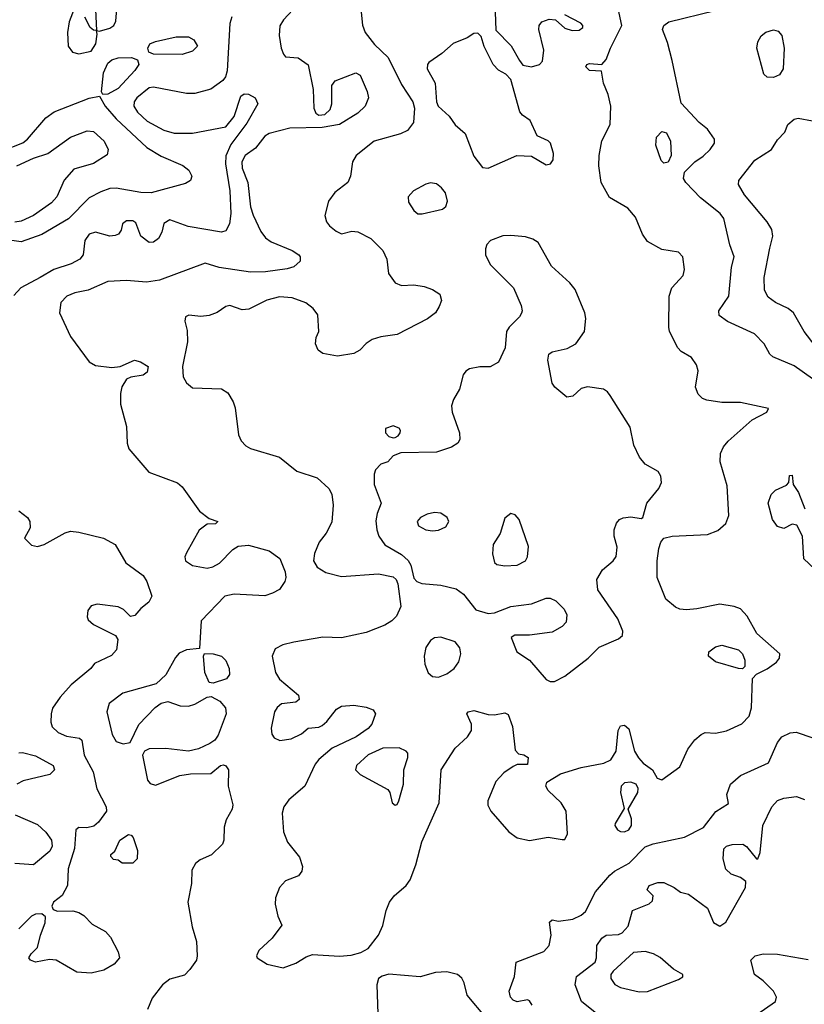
# Model space of a CAD drawing. Extents: x 1173029 to 1307123, y 522559 to 678521.
# Tile 263 of 623: x 1250048 to 1253844, y 590921 to 595682. Entities that reach past the tile are written whole.
import ezdxf

# ---------------------------------------------------------------- set-up
doc = ezdxf.new("R2010")
doc.units = 0

msp = doc.modelspace()

# ---------------------------------------------------------------- linework, layer by layer
at = {"layer": '0CON10XD'}
for points in [[(1251074.4, 595695.6), (1251065.4, 595664.6), (1251051.8, 595435), (1251044.5, 595405.5), (1251031.7, 595388.3), (1250973.1, 595346.9), (1250895, 595325.5), (1250855, 595325.4), (1250695, 595356.3), (1250675, 595353.2), (1250615.3, 595305), (1250602.8, 595285), (1250600.3, 595265), (1250618.7, 595235), (1250665, 595192.2), (1250745, 595148), (1250796.2, 595133.8), (1250883.7, 595133.7), (1251045.7, 595164.3), (1251085.4, 595214.6), (1251118.1, 595311.9), (1251135, 595324), (1251155, 595322.9), (1251187.5, 595305), (1251200, 595275), (1251147.8, 595182.2), (1251070.4, 595079.6), (1251045.2, 595024.8), (1251043.3, 594985), (1251064.4, 594855), (1251070, 594745), (1251063.5, 594695), (1251045, 594661.1), (1251025, 594654.5), (1250862.7, 594682.7), (1250775, 594714), (1250745, 594696.7), (1250736, 594655), (1250720, 594625), (1250695, 594607.1), (1250675, 594605.6), (1250634, 594635), (1250609.7, 594699.7), (1250595, 594709.2), (1250565, 594709.2), (1250546.2, 594695), (1250538.8, 594665), (1250526.2, 594645), (1250510.9, 594639.1), (1250485, 594635.7), (1250415, 594655.4), (1250385, 594645.4), (1250362.9, 594615), (1250356.2, 594545), (1250340, 594525), (1250297.8, 594502.2), (1250214.4, 594475), (1250147.3, 594435), (1250054.3, 594385.7), (1250020.9, 594349.1)], [(1251370.3, 595729.7), (1251325, 595682), (1251307.6, 595652.4), (1251303.2, 595606.8), (1251312.9, 595545), (1251324, 595515), (1251335, 595503.3), (1251395, 595498), (1251444.4, 595464.4), (1251467.5, 595345), (1251470.8, 595255), (1251481.2, 595231.2), (1251495, 595220), (1251525, 595223.3), (1251551.2, 595248.8), (1251558.6, 595275), (1251559.2, 595365), (1251575, 595387.5), (1251675, 595426), (1251695, 595414), (1251729.4, 595335), (1251735.8, 595305), (1251720, 595265), (1251685, 595230), (1251595, 595175.7), (1251511.7, 595161.7), (1251355, 595157.5), (1251255, 595132.5), (1251235, 595118.5), (1251188.5, 595061.5), (1251138.7, 595025), (1251123.3, 594995), (1251125, 594964.2), (1251152.1, 594895), (1251165, 594776.7), (1251177.2, 594737.2), (1251215, 594658.8), (1251237.8, 594627.8), (1251265, 594607.8), (1251366.6, 594566.6), (1251399.2, 594545), (1251405.8, 594535), (1251406, 594515), (1251375, 594488), (1251343.2, 594476.8), (1251237.4, 594462.6), (1251165, 594461.1), (1251013.8, 594483.8), (1250945, 594504.4), (1250725, 594422.5), (1250662.4, 594412.4), (1250565, 594421.1), (1250475, 594417.1), (1250380, 594375), (1250315, 594361.9), (1250276.2, 594345), (1250248, 594315), (1250240.6, 594265), (1250295, 594150), (1250385, 594028.1), (1250415, 594010), (1250495, 594000), (1250534.1, 594005.9), (1250604.1, 594035.9), (1250632.5, 594027.5), (1250670, 594005), (1250665, 593977.5), (1250645, 593964), (1250585.9, 593954.1), (1250565.9, 593944.1), (1250542.7, 593907.3), (1250535.7, 593875), (1250536.6, 593823.4), (1250564.5, 593715), (1250567.9, 593635), (1250576.6, 593606.6), (1250673.8, 593493.8), (1250812.5, 593442.5), (1250835, 593422.5), (1250917.5, 593305), (1250965, 593270), (1251007.5, 593255), (1250996, 593244), (1250955, 593242.5), (1250916.1, 593213.9), (1250855, 593103.8), (1250847.8, 593085), (1250850.6, 593065), (1250885, 593043.3), (1250955, 593030), (1250983.1, 593036.9), (1251015.3, 593054.7), (1251079.3, 593120.7), (1251105, 593137.1), (1251155, 593141.1), (1251256.1, 593113.9), (1251306.9, 593076.9), (1251332, 593012), (1251336.5, 592985), (1251331.5, 592965), (1251305, 592927.5), (1251271.7, 592908.3), (1251235, 592896.9), (1251085.4, 592904.6), (1251041.4, 592895), (1250925.6, 592775), (1250918.3, 592641.7), (1250855, 592634.3), (1250820.6, 592619.4), (1250801.4, 592598.6), (1250755, 592514.2), (1250708.8, 592471.2), (1250548, 592425), (1250481.1, 592375), (1250469.4, 592335), (1250495.6, 592225), (1250515, 592191.2), (1250548.8, 592181.2), (1250583, 592187), (1250625.4, 592274.6), (1250703.7, 592356.3), (1250733, 592377), (1250765, 592384.5), (1250824.8, 592364.8), (1250865, 592362.5), (1250895, 592371.8), (1250955, 592406.7), (1250975, 592409.4), (1251017.3, 592387.3), (1251044.4, 592355), (1251047.8, 592325), (1251008.2, 592221.8), (1250992, 592198), (1250968.5, 592181.5), (1250913.8, 592156.2), (1250865, 592144.4), (1250755, 592158.5), (1250675, 592156), (1250652.5, 592145), (1250643.3, 592125), (1250666.7, 592005), (1250679.3, 591989.3), (1250705, 591980), (1250822.9, 592027.1), (1250874.6, 592035.4), (1250972.7, 592037.3), (1251020, 592075), (1251035, 592078.6), (1251045, 592074), (1251057.8, 592055), (1251056.9, 591975), (1251079.4, 591885), (1251076.7, 591865), (1251046.9, 591813.1), (1251037.6, 591777.6), (1251035.5, 591715), (1251028.9, 591695), (1250976.6, 591643.4), (1250921.3, 591618.7), (1250898.2, 591601.8), (1250881.3, 591568.7), (1250879.1, 591505), (1250862.5, 591415), (1250882.2, 591295), (1250904.4, 591224.4), (1250907.8, 591155), (1250903.5, 591135), (1250871.7, 591088.3), (1250845, 591062), (1250775, 591042), (1250740, 591015), (1250689.1, 590950.9), (1250667.1, 590895)], [(1250312.5, 595735), (1250287.3, 595672.7), (1250280.3, 595620.3), (1250283.1, 595555), (1250304, 595525), (1250335, 595516.9), (1250395, 595530.5), (1250416.9, 595565), (1250423, 595613), (1250420, 595630), (1250405, 595632.5), (1250390, 595645), (1250363.3, 595695)], [(1250415, 595732.5), (1250420, 595630), (1250435, 595627.5), (1250485, 595641.4), (1250504, 595655), (1250514.2, 595675), (1250518.5, 595735)], [(1251698.2, 595735), (1251706.7, 595656.7), (1251720.4, 595620.4), (1251765, 595563.1), (1251830.4, 595500.4), (1251895, 595368.6), (1251950, 595285), (1251958.9, 595255), (1251954.3, 595185), (1251925, 595146), (1251890.3, 595129.7), (1251764, 595095), (1251675.7, 595025), (1251658.6, 594995), (1251648.6, 594925), (1251635.7, 594895), (1251573, 594847), (1251542.9, 594805), (1251524.4, 594735), (1251533.1, 594705), (1251547.5, 594685), (1251579.3, 594659.3), (1251605, 594647.5), (1251655, 594659.2), (1251683.8, 594656.2), (1251746.7, 594625), (1251805, 594566.7), (1251824.2, 594525), (1251833.1, 594455), (1251865, 594410), (1251895, 594397.1), (1251955, 594400), (1252005, 594392.5), (1252045, 594378), (1252081.2, 594355), (1252089.2, 594325), (1252078, 594295), (1252060, 594265), (1252022, 594235), (1251875, 594159.5), (1251795, 594148.5), (1251754, 594136), (1251724, 594116), (1251694, 594085), (1251665, 594068.1), (1251585.7, 594055.7), (1251515, 594068.8), (1251492.5, 594085), (1251480, 594115), (1251483.3, 594145), (1251496, 594175), (1251490, 594255), (1251468.1, 594285), (1251432.6, 594312.6), (1251366.6, 594336.6), (1251305, 594342.1), (1251243.8, 594326.2), (1251157.5, 594282.5), (1251125, 594280), (1251065, 594300), (1251045, 594296), (1251003.4, 594266.6), (1250965, 594252.2), (1250925, 594247.1), (1250867, 594253), (1250850, 594245), (1250847.5, 594225), (1250858.8, 594178.8), (1250860.5, 594125), (1250835.3, 594005), (1250840, 593955), (1250856, 593926), (1250885, 593902.5), (1251025, 593896.9), (1251055, 593877.5), (1251081.5, 593835), (1251090.9, 593805), (1251106.7, 593675), (1251120, 593645), (1251141.7, 593621.7), (1251165, 593608.1), (1251305, 593567.5), (1251389.5, 593499.5), (1251487, 593467), (1251544.2, 593415), (1251557.8, 593387.8), (1251564.6, 593334.6), (1251558.1, 593251.9), (1251531.2, 593198.8), (1251497.7, 593155), (1251475, 593101.2), (1251470.4, 593065), (1251487.3, 593035), (1251529.1, 593009.1), (1251605, 592990), (1251785, 593002.8), (1251855, 592988.5), (1251869.6, 592975), (1251877.3, 592955), (1251892, 592845), (1251872.1, 592797.9), (1251848, 592775), (1251815, 592754.6), (1251725, 592718.5), (1251605, 592693.1), (1251515, 592696.5), (1251375, 592672.5), (1251320.7, 592659.3), (1251285, 592640), (1251269.4, 592605), (1251286.2, 592525), (1251305, 592493.6), (1251398, 592415), (1251400, 592395), (1251385, 592381.2)], [(1251385, 592381.2), (1251315, 592374), (1251293.8, 592356.2), (1251281.2, 592335), (1251265.5, 592255.5), (1251267.5, 592227.5), (1251278.9, 592208.9), (1251306.9, 592196.9), (1251361.2, 592205), (1251411.1, 592228.9), (1251444.1, 592255.9), (1251495, 592261.4), (1251511.4, 592268.6), (1251535, 592288.9), (1251581.4, 592348.6), (1251605, 592362.9), (1251665, 592366.8), (1251725, 592358.2), (1251758, 592345), (1251770, 592325), (1251751.4, 592275), (1251734.4, 592255), (1251675.6, 592215), (1251560.3, 592159.7), (1251495.3, 592104.7), (1251478.5, 592081.5), (1251428.2, 591975), (1251350.1, 591909.9), (1251325.5, 591875), (1251317.5, 591845), (1251324.6, 591754.6), (1251344.6, 591704.6), (1251402.5, 591632.5), (1251416.4, 591586.4), (1251412.9, 591565), (1251397.6, 591542.4), (1251335, 591517.1), (1251305.6, 591485), (1251286.2, 591435), (1251283.6, 591405), (1251297.1, 591347.1), (1251317, 591303), (1251269.7, 591240.3), (1251205, 591181.2), (1251194.3, 591155), (1251197.5, 591145), (1251245, 591115.4), (1251323, 591097), (1251385, 591119.4), (1251435, 591150.6), (1251465, 591161.5), (1251595, 591153.8), (1251651.7, 591158.3), (1251699.1, 591170.9), (1251735, 591191.4), (1251785, 591254.3), (1251805, 591302), (1251821.8, 591375), (1251838, 591415), (1251860.4, 591445), (1251918.2, 591495), (1251937, 591523), (1251964.4, 591595), (1251993.9, 591706.1), (1252077.1, 591895), (1252087.1, 592055), (1252155, 592159.2), (1252214, 592215), (1252233.8, 592245), (1252233.8, 592275), (1252211.2, 592325), (1252217.5, 592335), (1252245, 592342), (1252315, 592322), (1252345, 592320), (1252395, 592330), (1252411.7, 592321.7), (1252432.9, 592265), (1252445, 592150), (1252461.7, 592131.7), (1252487, 592127), (1252507.5, 592115), (1252505, 592080), (1252455, 592080), (1252435, 592070), (1252389.8, 592040.2), (1252352.3, 591997.7), (1252313.5, 591905), (1252313.9, 591883.9), (1252327.1, 591855), (1252415, 591755.5), (1252455, 591726.5), (1252515, 591712.5), (1252605, 591728.9), (1252673, 591717), (1252685, 591717.5), (1252698, 591745), (1252691.4, 591855), (1252668.1, 591895), (1252604.4, 591955), (1252594.3, 591975), (1252598, 591995), (1252665.4, 592034.6), (1252765, 592065.3), (1252875, 592086.8), (1252907.4, 592102.6), (1252933.2, 592145), (1252943.6, 592245), (1252955, 592267.1), (1252975, 592270.6), (1252995, 592252.5), (1253022.9, 592145), (1253042.1, 592112.1), (1253065, 592087.1), (1253110, 592055), (1253132.5, 592015), (1253155, 592006.7), (1253241.2, 592068.8), (1253280.6, 592155), (1253315, 592199.2), (1253345, 592225.8), (1253365, 592235.7), (1253415, 592232.1), (1253467.1, 592242.9), (1253542.6, 592277.4), (1253576.8, 592315), (1253589.1, 592355), (1253594, 592496), (1253612.7, 592517.3), (1253665, 592542.9), (1253710, 592575), (1253724.2, 592595), (1253725.8, 592615), (1253614.7, 592714.7), (1253568.5, 592798.5), (1253535, 592833.2), (1253505, 592844.7), (1253435, 592856.5), (1253325, 592833.3), (1253275, 592827.9), (1253241.8, 592831.8), (1253221.5, 592841.5), (1253175, 592880.8), (1253132.1, 592985), (1253132.5, 593065), (1253140.9, 593125), (1253150, 593155), (1253165, 593174.4), (1253205.4, 593185.4), (1253375, 593193.5), (1253425, 593211.9), (1253464.6, 593245.4), (1253478.9, 593285), (1253471.2, 593428.8), (1253437.1, 593545), (1253439.2, 593585), (1253452.6, 593617.4), (1253475, 593644.3), (1253592.6, 593747.4), (1253662.5, 593785), (1253671.7, 593801.7), (1253535, 593831.8), (1253445, 593831.6), (1253372.7, 593842.7), (1253351.2, 593851.2), (1253330.9, 593870.9), (1253317.5, 593905), (1253330, 593985), (1253323, 594013), (1253298.1, 594048.1), (1253248.3, 594078.3), (1253232.5, 594095), (1253191.4, 594175), (1253188.1, 594195), (1253191.1, 594345), (1253203.8, 594386.2), (1253257.5, 594445), (1253264.2, 594475), (1253256, 594535), (1253235, 594558), (1253155, 594571.4), (1253085, 594609.2), (1253060.6, 594645), (1253026.7, 594726.7), (1252991.2, 594771.2), (1252902, 594822), (1252862.2, 594895), (1252850.9, 594975), (1252851.5, 595025), (1252865, 595096.2), (1252905.5, 595175), (1252907.5, 595265), (1252895, 595320), (1252871.9, 595375), (1252863.3, 595433.3), (1252805, 595437.5), (1252788, 595455), (1252792, 595465), (1252805, 595471.4), (1252865, 595466.2), (1252885, 595490), (1252905.9, 595545), (1252961.1, 595655), (1252943.4, 595736.6)], [(1252348.3, 595718.3), (1252351.7, 595631.7), (1252425.8, 595555.8), (1252465.8, 595485.8), (1252482.9, 595462.9), (1252525, 595454.4)], [(1252525, 595454.4), (1252562.5, 595465), (1252578.3, 595481.7), (1252584.3, 595535), (1252559.2, 595635), (1252562, 595655), (1252575, 595672), (1252610, 595685), (1252641.2, 595681.2), (1252685, 595641.2), (1252720.5, 595630.5), (1252755, 595632), (1252773.3, 595645), (1252773.3, 595655), (1252763.3, 595665), (1252686.4, 595706.4)], [(1253884.4, 593945), (1253795, 594008.5), (1253691.3, 594051.3), (1253677.5, 594065), (1253650.6, 594115), (1253603, 594163), (1253473, 594223), (1253432.2, 594252.2), (1253430.8, 594275), (1253478.4, 594345), (1253491.3, 594485), (1253504.5, 594535), (1253484.2, 594594.2), (1253455, 594720.8), (1253436.5, 594745), (1253341.2, 594821.2), (1253270.8, 594895), (1253260, 594915), (1253264.4, 594945.6), (1253314.5, 594995.5), (1253355, 595022.5), (1253389.2, 595055), (1253409.2, 595085), (1253410, 595105), (1253375, 595152.5), (1253335.5, 595185.5), (1253248.7, 595278.7), (1253205.2, 595485), (1253182, 595572), (1253157.5, 595635), (1253164, 595655), (1253188, 595672), (1253412.4, 595727.6)], [(1250835, 595514.4), (1250695.8, 595515.8), (1250673.3, 595525), (1250668, 595545), (1250678.8, 595565), (1250705, 595577.5), (1250805, 595600), (1250865, 595600), (1250891.2, 595585), (1250908.8, 595555), (1250885, 595530.8), (1250835, 595514.4)], [(1252315, 594963.8), (1252453.9, 595026.1), (1252525, 595022), (1252595, 594980.8), (1252616.2, 594985), (1252630, 595005), (1252630.8, 595035), (1252615.7, 595085), (1252605, 595096.9), (1252551.1, 595121.1), (1252518.1, 595195), (1252480.5, 595220.5), (1252467.6, 595237.6), (1252425, 595392.5), (1252399.5, 595419.5), (1252365, 595438.8), (1252338.8, 595465), (1252295, 595552.5), (1252281.7, 595601.7), (1252265, 595617.5), (1252245, 595616.2), (1252213.8, 595595), (1252145, 595567.5), (1252091.1, 595518.9), (1252027.8, 595475), (1252020.5, 595465), (1252019.5, 595445), (1252058, 595375), (1252064.4, 595285.6), (1252073.1, 595265), (1252125.5, 595215.5), (1252155, 595173.8), (1252202.7, 595132.7), (1252245, 595022.5), (1252287, 594967), (1252315, 594963.8)], [(1253695, 595402.5), (1253664.2, 595404.2), (1253648.8, 595418.8), (1253614.4, 595545), (1253619.2, 595575), (1253636, 595605), (1253657.6, 595622.4), (1253695, 595632.9), (1253717.2, 595627.2), (1253735, 595606), (1253746.8, 595545), (1253741.8, 595445), (1253723.7, 595416.3), (1253695, 595402.5)], [(1250450.7, 595320.7), (1250443.9, 595333.9), (1250454.7, 595425), (1250475, 595471.8), (1250495, 595488.8), (1250525, 595498.5), (1250589.1, 595499.1), (1250618.9, 595488.9), (1250624.4, 595465), (1250605, 595436.9), (1250525, 595350.4), (1250475, 595322.9), (1250450.7, 595320.7)], [(1249965, 595047.9), (1250063.4, 595086.6), (1250086.2, 595105), (1250175, 595207.3), (1250215, 595236.2), (1250385, 595303.6), (1250435, 595312.5), (1250462.5, 595265), (1250515, 595202.3), (1250664.3, 595064.3), (1250732.2, 595022.2), (1250837.8, 594977.8), (1250866, 594955), (1250882, 594925), (1250874.2, 594905), (1250849.9, 594890.1), (1250685, 594845.3), (1250635, 594846.8), (1250515, 594867.1), (1250485, 594866.2), (1250440.3, 594849.7), (1250385, 594821.5), (1250285, 594720), (1250155, 594643.9), (1250055, 594608.9), (1249965, 594621.6)], [(1253896.5, 594105), (1253843.3, 594175), (1253791.4, 594265), (1253766, 594286), (1253704.2, 594315), (1253669.8, 594339.8), (1253652.2, 594375), (1253649.5, 594435), (1253678.1, 594578.1), (1253691.1, 594635), (1253687.2, 594667.2), (1253664.6, 594704.6), (1253554.2, 594835), (1253525.8, 594885), (1253527.1, 594905), (1253605, 595002.5), (1253684.7, 595055.3), (1253715, 595102), (1253750.7, 595139.3), (1253764, 595175), (1253795, 595200.8), (1253815, 595205.7), (1253883, 595193)], [(1250034.4, 594975), (1250115, 595012.7), (1250184.7, 595035.3), (1250295, 595114.3), (1250375, 595145.6), (1250405, 595141.9), (1250457.1, 595095), (1250475.7, 595055), (1250471.2, 595028.8), (1250405, 594987.5), (1250310.7, 594959.3), (1250263.3, 594906.7), (1250228.5, 594825), (1250202.7, 594797.3), (1250115.6, 594735), (1250055, 594708.6), (1250025, 594703.3)], [(1253165, 594989.2), (1253151.7, 595001.7), (1253125.5, 595075), (1253129.5, 595115), (1253155, 595142.5), (1253177.1, 595135), (1253197.5, 595095), (1253200, 595025), (1253185, 594993.8), (1253165, 594989.2)], [(1251995, 594743.8), (1252093.9, 594766.1), (1252110.7, 594779.3), (1252118.8, 594805), (1252108, 594845), (1252089.7, 594869.7), (1252065, 594888), (1252035, 594894), (1252013.2, 594886.8), (1251954, 594855), (1251927.5, 594825), (1251929.7, 594799.7), (1251955, 594760), (1251974.2, 594744.2), (1251995, 594743.8)], [(1252615, 592482), (1252635, 592482.5), (1252685, 592507.1), (1252799.2, 592595), (1252852.4, 592647.6), (1252945, 592688.6), (1252964, 592705), (1252965.8, 592725), (1252941.4, 592785), (1252845.8, 592925), (1252840.6, 592975), (1252867.6, 593022.4), (1252918.8, 593065), (1252934.1, 593085.9), (1252938.3, 593131.7), (1252923.8, 593185), (1252923.8, 593215), (1252935, 593247.5), (1252950, 593265), (1252967.3, 593272.7), (1253005, 593278), (1253055, 593270), (1253062.5, 593275), (1253081.9, 593345), (1253140.5, 593415), (1253153.5, 593445), (1253150.6, 593475), (1253137.4, 593497.4), (1253075, 593532.9), (1253046.7, 593566.7), (1253019.5, 593625), (1253002.2, 593712.2), (1252904.2, 593865), (1252892.1, 593882.1), (1252872.5, 593895), (1252795, 593907.5), (1252765, 593898.8), (1252725, 593862.5), (1252695, 593857.5), (1252636.7, 593905), (1252623.8, 593925), (1252603.6, 594036.4), (1252607.5, 594065), (1252625, 594076.2), (1252697.4, 594092.6), (1252739.2, 594115), (1252781.4, 594175), (1252786.8, 594236.8), (1252781.9, 594265), (1252735, 594378), (1252709.8, 594409.8), (1252620.4, 594490.4), (1252556, 594605), (1252531.2, 594621.2), (1252495, 594631.8), (1252425, 594639.5), (1252385, 594636.7), (1252326.7, 594615), (1252308.8, 594595), (1252302, 594575), (1252302.5, 594545), (1252325, 594498.8), (1252438, 594385), (1252475, 594300), (1252480, 594275), (1252476.2, 594263.8), (1252466.7, 594245), (1252416.2, 594195), (1252404, 594175), (1252396.2, 594095), (1252365, 594026.7), (1252325, 594004), (1252274.2, 594004.2), (1252225, 593994.3), (1252206.8, 593983.2), (1252194.4, 593965.6), (1252175.5, 593895), (1252146.9, 593845), (1252136.9, 593815), (1252140, 593785), (1252175.9, 593684.1), (1252177.7, 593652.3), (1252168.8, 593635), (1252138, 593615), (1252065, 593591.1), (1251892.5, 593587.5), (1251855, 593572.5), (1251830, 593545), (1251795, 593532.5), (1251770, 593505), (1251763.8, 593485), (1251763.8, 593435), (1251797.5, 593345), (1251777.5, 593295), (1251771.3, 593258.7), (1251775.6, 593215.6), (1251785.6, 593185), (1251815, 593142.2), (1251895, 593096.8), (1251927.8, 593067.8), (1251940.7, 593045), (1251955, 592982.2), (1251968.9, 592965), (1251994.5, 592955.5), (1252085, 592948.5), (1252159.5, 592929.5), (1252194.7, 592904.7), (1252255, 592829.2), (1252315, 592810), (1252345, 592814.4), (1252425, 592843.8), (1252525, 592856.7), (1252595, 592884.5), (1252615.4, 592885.4), (1252641.4, 592871.4), (1252682, 592832), (1252695.7, 592805), (1252691.7, 592768.3), (1252672, 592748), (1252625, 592720.5), (1252515, 592705.6), (1252444.3, 592705.7), (1252426.7, 592695), (1252454, 592625), (1252515, 592584.3), (1252595, 592490.8), (1252615, 592482)], [(1251855, 593660), (1251865, 593662.5), (1251879.5, 593670.5), (1251888.8, 593685), (1251891.2, 593695), (1251885, 593706.7), (1251855, 593718), (1251817.5, 593705), (1251817.5, 593685), (1251835, 593667.5), (1251855, 593660)], [(1253895.5, 593025), (1253842.5, 593075), (1253836, 593185), (1253808.3, 593238.3), (1253785, 593242.5), (1253745, 593222.5), (1253715, 593231.9), (1253690.5, 593265), (1253670, 593345), (1253684.2, 593385.8), (1253705, 593406.7), (1253758.3, 593431.7), (1253770, 593445), (1253771.7, 593478.3), (1253785, 593480), (1253790, 593435), (1253815.9, 593395.9), (1253847, 593317)], [(1250045, 593307.1), (1250086, 593275), (1250098, 593255), (1250098.8, 593225), (1250071.2, 593175), (1250105, 593142), (1250134.2, 593134.2), (1250167.5, 593145), (1250268.7, 593201.3), (1250295, 593208.1), (1250335, 593204.5), (1250453.3, 593175), (1250510, 593145), (1250561.9, 593055), (1250645.6, 592995), (1250663.1, 592965), (1250687.5, 592895), (1250673.3, 592865), (1250633.8, 592835), (1250605, 592801.2), (1250585, 592796.7), (1250550.5, 592830.5), (1250525, 592842.5), (1250423.4, 592856.6), (1250395, 592847.5), (1250378.6, 592825), (1250374.3, 592795), (1250379.7, 592779.7), (1250405, 592757.8), (1250511.2, 592705), (1250523.3, 592685), (1250517.5, 592635), (1250492.3, 592607.7), (1250410.7, 592569.3), (1250392.5, 592545), (1250297.1, 592465), (1250244.6, 592405.4), (1250207.8, 592352.2), (1250200, 592325), (1250199.4, 592285), (1250205, 592262), (1250234.2, 592235), (1250275, 592217.9), (1250337.5, 592207.5), (1250348.8, 592198.8), (1250360.6, 592125), (1250404.5, 592045), (1250422.1, 591962.1), (1250467.1, 591875), (1250469.2, 591855), (1250429.1, 591800.9), (1250407, 591783), (1250373.9, 591773.9), (1250335, 591775.6), (1250320.8, 591765), (1250313.8, 591675), (1250283.7, 591576.3), (1250279.6, 591495), (1250253.2, 591446.8), (1250212, 591415), (1250203.8, 591395), (1250210, 591380), (1250231.2, 591371.2), (1250305, 591372.7), (1250335, 591365.5), (1250359.5, 591349.5), (1250398.6, 591308.6), (1250463.4, 591273.4), (1250488, 591245), (1250524.3, 591174.3), (1250532, 591145), (1250505.8, 591115), (1250455, 591085.6), (1250395, 591071.1), (1250325, 591075.6), (1250225, 591133.5), (1250192.1, 591137.9), (1250125, 591124), (1250100, 591135), (1250092.5, 591145), (1250103.3, 591165), (1250134.2, 591195.8), (1250148.9, 591255), (1250172.5, 591315), (1250173.9, 591343.9), (1250155, 591358), (1250125, 591356.7), (1250105, 591346.9), (1250045, 591286)], [(1252045, 593210), (1252075, 593213.6), (1252109.4, 593230.6), (1252124.3, 593255), (1252115.8, 593275), (1252085.4, 593295.4), (1252055, 593299.6), (1252018.9, 593291.1), (1251987.5, 593275), (1251971.9, 593255), (1251978, 593235), (1252013.8, 593215), (1252045, 593210)], [(1252395, 593040.6), (1252455, 593044.4), (1252496, 593065), (1252505.8, 593085), (1252509.2, 593135), (1252465.4, 593265), (1252445, 593288.5), (1252425, 593294.4), (1252395, 593272), (1252372.6, 593197.4), (1252338.6, 593145), (1252335, 593100), (1252345, 593057.5), (1252357.3, 593047.3), (1252395, 593040.6)], [(1252075, 592503.5), (1252115, 592518.5), (1252150.6, 592545), (1252172.9, 592577.1), (1252183.2, 592615), (1252177.3, 592645), (1252155, 592674.3), (1252085, 592696.2), (1252055, 592692.7), (1252035, 592679.5), (1252013.9, 592646.1), (1252005.3, 592605), (1252009.1, 592565), (1252025, 592524.3), (1252045, 592505.6), (1252075, 592503.5)], [(1253545, 592543.3), (1253525, 592544.2), (1253415, 592577.3), (1253380.8, 592605), (1253382.5, 592625), (1253415, 592649.1), (1253445, 592657.3), (1253525.4, 592635.4), (1253545.5, 592615.5), (1253555.8, 592585), (1253556.7, 592555), (1253545, 592543.3)], [(1250985, 592473.8), (1250965, 592476.7), (1250944.6, 592524.6), (1250937.5, 592605), (1250942.5, 592617.5), (1250985, 592616.2), (1251025, 592603.8), (1251045, 592583.8), (1251061.9, 592545), (1251064.2, 592515.8), (1251048.8, 592495), (1250985, 592473.8)], [(1252527, 590917), (1252515, 590937.5), (1252505, 590942.5), (1252455, 590932.5), (1252435, 590940), (1252422.9, 590955), (1252417.1, 590985), (1252442, 591055), (1252450, 591125), (1252583.4, 591176.6), (1252610.6, 591205), (1252619.2, 591255), (1252611.7, 591318.3), (1252625, 591330), (1252655, 591322.5), (1252725, 591332), (1252765, 591351.2), (1252785, 591370), (1252834.4, 591465), (1252904.1, 591545.9), (1252925.3, 591564.7), (1252996.6, 591603.4), (1253075, 591681.5), (1253112.6, 591697.4), (1253265, 591728.8), (1253356.5, 591775), (1253416.7, 591853.3), (1253477.5, 591892.5), (1253469.2, 591935), (1253486.7, 591985), (1253535, 592027.5), (1253671.2, 592088.8), (1253715, 592186.2), (1253736, 592215), (1253775, 592233.3), (1253805, 592236.7), (1253885, 592209.4)], [(1250045, 592137.5), (1250062.3, 592137.7), (1250125, 592121.9), (1250210, 592075), (1250217.1, 592055), (1250195, 592031.4), (1250065, 592001.4), (1250034.5, 591985.5)], [(1251865, 591883.3), (1251875, 591887.5), (1251882, 591905), (1251905.6, 591985), (1251907.1, 592055), (1251925.7, 592115), (1251926, 592135), (1251918, 592145), (1251885, 592160.4), (1251805, 592158.7), (1251735, 592126.5), (1251677.8, 592075), (1251672.2, 592055), (1251695, 592031.8), (1251829.7, 591959.7), (1251838.8, 591945), (1251850, 591895), (1251865, 591883.3)], [(1252975, 591754.6), (1252994.7, 591765.3), (1253007.9, 591785), (1253007.4, 591817.4), (1252992.5, 591865), (1253038, 591945), (1253041.2, 591965), (1253030, 591985), (1253005, 591995.6), (1252975, 591991.4), (1252958.6, 591975), (1252955.6, 591945), (1252973, 591867), (1252928.9, 591795), (1252927.8, 591785), (1252941.1, 591765), (1252955, 591756.4), (1252975, 591754.6)], [(1252964.4, 590775), (1252766.9, 590935), (1252735.7, 591015), (1252742.5, 591055), (1252832, 591125), (1252838.6, 591145), (1252840.6, 591205), (1252865, 591240.6), (1252885, 591254.4), (1252945, 591258.8), (1252963.8, 591266.2), (1252991.7, 591298.3), (1253012.5, 591375), (1253093.6, 591406.4), (1253109.3, 591420.7), (1253112.5, 591445), (1253083.6, 591473.6), (1253093.3, 591495), (1253135, 591509.2), (1253165, 591509.2), (1253215, 591486.2), (1253245, 591462.5), (1253283.6, 591453.6), (1253375, 591386.2), (1253405, 591316.2), (1253435, 591298.6), (1253465, 591318), (1253558.9, 591485), (1253560.8, 591515), (1253536, 591534), (1253490.7, 591550.7), (1253464, 591575), (1253451.4, 591625), (1253455, 591672.5), (1253467.5, 591685), (1253495, 591694.3), (1253547.5, 591695), (1253565, 591683.8), (1253613.6, 591623.6), (1253620, 591625), (1253631.2, 591655), (1253643.3, 591785), (1253687.2, 591875), (1253715, 591906.9), (1253745, 591917.5), (1253806.2, 591926.2), (1253845, 591911.9)], [(1250027.2, 591837.2), (1250135, 591790), (1250175, 591753.1), (1250203.1, 591715), (1250205.4, 591685.4), (1250195, 591661.9), (1250114.5, 591595.5), (1250025, 591602.1)], [(1250545, 591603.8), (1250525, 591617.5), (1250501.7, 591621.7), (1250490, 591635), (1250490, 591645), (1250508.3, 591661.7), (1250533.3, 591715), (1250575, 591742.5), (1250588.3, 591738.3), (1250597, 591727), (1250618.8, 591665), (1250616.2, 591625), (1250595, 591604), (1250545, 591603.8)], [(1253045, 590980.6), (1253085, 590982.9), (1253235, 591041.2), (1253255.9, 591054.1), (1253256.7, 591065), (1253210.8, 591090.8), (1253147.5, 591147.5), (1253114.2, 591164.2), (1253075, 591176.2), (1253018.3, 591171.7), (1252919.7, 591080.3), (1252908.8, 591065), (1252908, 591045), (1252926.8, 591016.8), (1252955, 591001.9), (1253045, 590980.6)], [(1253615, 590871.1), (1253705, 590934), (1253709.2, 590955), (1253695, 590983.8), (1253645, 591034), (1253603.3, 591065), (1253586.2, 591135), (1253606.7, 591155), (1253644.5, 591165.5), (1253715, 591162.9), (1253862.7, 591137.3)], [(1252304.3, 590855), (1252213.3, 590965), (1252198.8, 591025), (1252186.8, 591046.8), (1252166.7, 591065), (1252115, 591078), (1252060, 591075), (1251985, 591053.8), (1251835, 591066.7), (1251802.4, 591057.6), (1251784, 591045), (1251775.7, 591015), (1251780.5, 590875)]]:
    msp.add_lwpolyline(points, dxfattribs=at)

doc.saveas('drawing.dxf')
